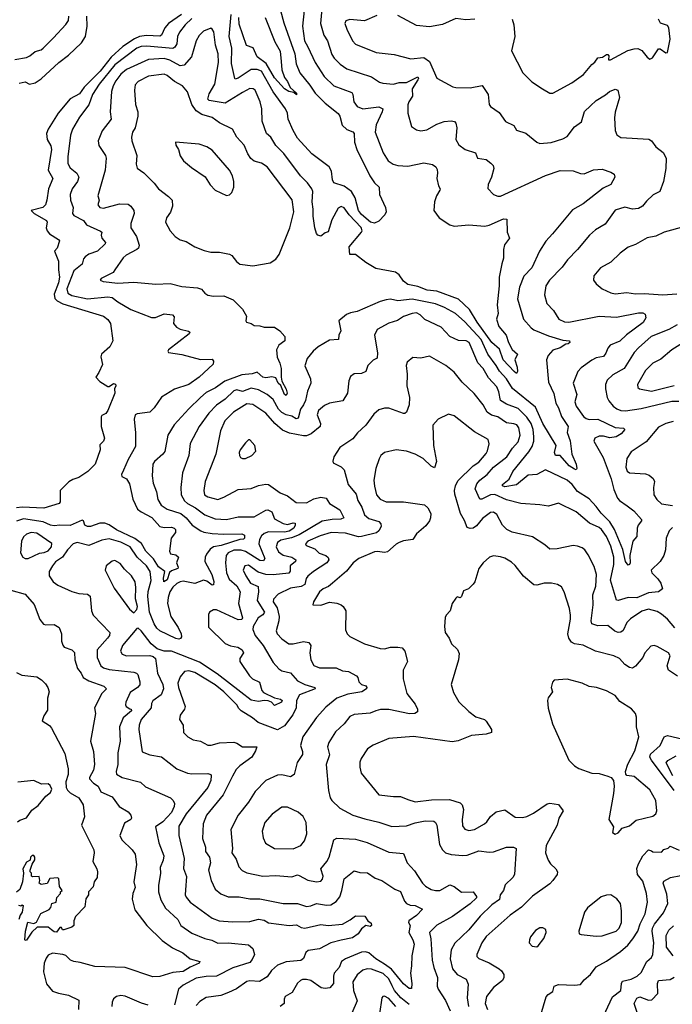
# Model space of a CAD drawing. Extents: x 1552294 to 1694791, y 811929 to 917222.
# Tile 631 of 643: x 1683688 to 1688189, y 893100 to 899891. Entities that reach past the tile are written whole.
import ezdxf

# ---------------------------------------------------------------- set-up
doc = ezdxf.new("R2010")
doc.units = 0

msp = doc.modelspace()

# ---------------------------------------------------------------- linework, layer by layer
at = {"layer": '0CON10XD'}
for points in [[(1685470.9, 900015), (1685509.7, 899869.7), (1685585.3, 899654.7), (1685595.3, 899585.3), (1685619.6, 899525), (1685688.7, 899438.7), (1685725, 899382.9), (1685795, 899313.9), (1685885, 899243.5), (1685896, 899225), (1685912.9, 899162.9), (1685945, 899133.8), (1685986.4, 899116.4), (1685994.2, 899105), (1685997.5, 899045), (1686012.3, 898995), (1686103.4, 898813.4), (1686135, 898766.7), (1686166.5, 898735), (1686170, 898685), (1686211.8, 898595), (1686215.6, 898565), (1686207.1, 898545), (1686165, 898500.2), (1686135, 898487.4), (1686107.7, 898495), (1686045, 898546.9), (1686025.8, 898575), (1686001.2, 898661.2), (1685975.6, 898705), (1685925, 898742.4), (1685855, 898766), (1685845.4, 898785.4), (1685838.2, 898845), (1685822.1, 898875), (1685703.9, 898965), (1685604.8, 899074.8), (1685575, 899125.8), (1685540.4, 899205), (1685534, 899245), (1685521.2, 899275), (1685435, 899393.4), (1685355, 899534.7), (1685325, 899546.1), (1685285, 899547.4), (1685195, 899487.8), (1685175, 899481.2), (1685172, 899485), (1685147.5, 899587.5), (1685150.4, 899695), (1685131.7, 899775), (1685146.8, 899926.8)], [(1683655, 899615.5), (1683735, 899630.9), (1683757.7, 899642.3), (1683795, 899672.1), (1683835, 899683.3), (1683850.6, 899695), (1683921.5, 899765), (1684005, 899856.9), (1684023.6, 899885), (1684027.3, 899915)], [(1684803, 899927), (1684714.7, 899865), (1684689.5, 899835), (1684666.5, 899785), (1684655, 899777.4), (1684562.5, 899782.5), (1684515, 899774.5), (1684480.4, 899759.6), (1684399.3, 899705), (1684318.8, 899631.2), (1684243, 899535), (1684132, 899425), (1684100.5, 899379.5), (1684036.2, 899345), (1683952.2, 899245), (1683883.8, 899135), (1683873.3, 899105), (1683876.2, 899065), (1683901.4, 899021.4), (1683906.4, 898995), (1683884, 898854), (1683916.7, 898795), (1683887.5, 898725), (1683875.4, 898645), (1683865.3, 898614.7), (1683848.1, 898595), (1683766.7, 898575), (1683788.2, 898555), (1683872.5, 898505), (1683876.7, 898495), (1683870, 898455), (1683876.4, 898435), (1683894.4, 898414.4), (1683955, 898375.5), (1683961.9, 898365), (1683947.1, 898315), (1683928.8, 898295), (1683954.7, 898225), (1683954.2, 898165.8), (1683961.9, 898115), (1683956.2, 898075), (1683925, 897998.6), (1683929, 897969), (1683945, 897950.8), (1683985, 897931), (1684265, 897845.5), (1684295, 897823.8), (1684314, 897795), (1684330, 897675), (1684309.2, 897635), (1684252, 897585), (1684246.2, 897565), (1684258.3, 897511.7), (1684232.9, 897457.1), (1684213.3, 897425), (1684240, 897395), (1684295, 897362), (1684305, 897360), (1684335, 897380.9), (1684347.5, 897377.5), (1684351.9, 897365), (1684341.2, 897345), (1684343.8, 897315), (1684295, 897196), (1684282.5, 897175), (1684255, 897162), (1684248.9, 897151.1), (1684250.4, 897085), (1684272.9, 897005), (1684265.6, 896984.4), (1684240.8, 896959.2), (1684242.5, 896925), (1684208.8, 896825), (1684157.5, 896775), (1684095, 896732.5), (1684055, 896720), (1684026.4, 896703.6), (1683967.5, 896645), (1683967.5, 896565), (1683960, 896555), (1683855, 896523.1), (1683705, 896528.2), (1683665, 896523.5)], [(1683685, 899453.8), (1683725, 899461.4), (1683755, 899445.6), (1683795, 899456.2), (1683835, 899481.8), (1683958.5, 899595), (1684025, 899646.9), (1684115, 899731.1), (1684142.5, 899775), (1684153.2, 899846.8), (1684151.1, 899915)], [(1685650.8, 899955), (1685638.6, 899845), (1685652.9, 899745), (1685675, 899702.5), (1685726.8, 899595), (1685788.8, 899498.8), (1685855, 899435.4), (1685978, 899388), (1685985.3, 899375.3), (1685992.5, 899325), (1686015, 899292.7), (1686055, 899277.1), (1686165, 899288.8), (1686191.8, 899275), (1686188.9, 899255), (1686146.2, 899165), (1686139.5, 899115), (1686193.7, 898973.6), (1686228.4, 898918.4), (1686263.6, 898893.6), (1686295, 898886.1), (1686365, 898881.5), (1686475, 898903.5), (1686535, 898892), (1686558, 898875), (1686566.7, 898856.7), (1686570, 898835), (1686564.2, 898795), (1686575.6, 898745.6), (1686587.5, 898725), (1686585.3, 898714.7), (1686562.1, 898675), (1686548.2, 898635), (1686543.3, 898575), (1686580, 898525), (1686655, 898476.5), (1686685, 898467.3), (1686785, 898475.4), (1686895, 898467.7), (1686925, 898474.4), (1687025, 898518), (1687047.5, 898515), (1687050, 898425), (1687066.2, 898385), (1687032.3, 898337.7), (1687024.1, 898305.9), (1687025.8, 898245), (1687012.4, 898207.6), (1686995.5, 898115), (1686995.5, 898055), (1686981.5, 897925), (1686987.8, 897865), (1686976.2, 897825), (1686991.8, 897775), (1687042.8, 897715), (1687058.4, 897665), (1687085.6, 897615.6), (1687121.1, 897585), (1687102.5, 897545), (1687119.3, 897495), (1687121.8, 897465), (1687115, 897451.4), (1687099.1, 897465), (1687021.8, 897545), (1686998, 897618), (1686945, 897665.3), (1686842.8, 897805), (1686791.3, 897891.3), (1686715, 897963.1), (1686565, 898018.4), (1686498.8, 898025), (1686435, 898051.6), (1686364.1, 898064.1), (1686335, 898086.7), (1686305, 898131.4), (1686279.1, 898149.1), (1686145, 898175.8), (1686075, 898216.7), (1686005, 898271.1), (1685965, 898272.5), (1685960.8, 898325), (1686045.6, 898424.4), (1686050, 898435), (1686042.3, 898457.7), (1685960, 898545), (1685925, 898593.5), (1685905, 898602.9), (1685885, 898590), (1685839.6, 898510.4), (1685815, 898427.5), (1685795, 898420), (1685765, 898396.7), (1685745, 898403.8), (1685735, 898416.7), (1685722.7, 898455), (1685711.8, 898535), (1685712.9, 898585), (1685705.9, 898635), (1685710.8, 898705), (1685703.8, 898725), (1685673.9, 898765), (1685624.4, 898815), (1685508.5, 898968.5), (1685453.4, 899023.4), (1685419.7, 899079.7), (1685390, 899105), (1685360.8, 899190.8), (1685357.9, 899275), (1685346.2, 899325), (1685312, 899405), (1685297.5, 899415), (1685275, 899416.7), (1685225, 899388.1)], [(1685771.8, 899965), (1685763.1, 899865), (1685786.2, 899785), (1685811.1, 899745), (1685840.4, 899650.4), (1685856.5, 899625), (1685898.1, 899585), (1685945, 899551.2), (1686115, 899496.5), (1686168.9, 899458.9), (1686192, 899452), (1686265, 899446.7), (1686305, 899456.9), (1686355, 899458.2), (1686435, 899497.5), (1686439.4, 899485), (1686434.7, 899475), (1686395.3, 899415), (1686397, 899363), (1686370.8, 899325), (1686364.6, 899304.6), (1686364.2, 899245), (1686391.2, 899155), (1686425, 899130), (1686455, 899124.3), (1686495, 899132.2), (1686565, 899170), (1686615, 899188.2), (1686663.4, 899193.4), (1686687.5, 899187.5), (1686696.7, 899176.7), (1686701.9, 899145), (1686695.5, 899065), (1686717.2, 899027.2), (1686761.2, 898995), (1686831.7, 898971.7), (1686845.8, 898935.8), (1686905.6, 898925.6), (1686938.3, 898901.7), (1686953.8, 898885), (1686957.1, 898865), (1686942.9, 898805), (1686918, 898755), (1686916.2, 898726.2), (1686956.2, 898685), (1686985, 898673.5), (1687005, 898674.5), (1687315, 898816.1), (1687415, 898851.5), (1687505, 898848.9), (1687555, 898830.9), (1687582.4, 898827.6), (1687645, 898856), (1687705, 898858.8), (1687765, 898840), (1687787.5, 898825), (1687793.8, 898805), (1687765, 898754.2), (1687711.3, 898728.7), (1687575, 898621.5), (1687501.1, 898578.9), (1687363.8, 898415), (1687316.4, 898363.6), (1687273.6, 898295), (1687219.4, 898180.6), (1687165, 898122), (1687134.6, 898045), (1687120.4, 897965), (1687162.9, 897825), (1687215.7, 897765), (1687235, 897751.8), (1687335, 897711.6), (1687435, 897679.5), (1687480, 897675), (1687482, 897665), (1687470, 897655), (1687455, 897652.5), (1687415, 897626.9), (1687365, 897612.2), (1687332.9, 897575), (1687321.4, 897545), (1687335, 897390), (1687372.2, 897312.2), (1687385, 897246), (1687404.7, 897214.7), (1687423.9, 897153.9), (1687452.8, 897112.7), (1687471.9, 897085), (1687464.5, 897045), (1687485.6, 896985.6), (1687495.3, 896895), (1687525, 896826), (1687530.6, 896795), (1687525, 896787.5), (1687515, 896790), (1687477.1, 896815), (1687415, 896884.3), (1687383.1, 896885), (1687376.4, 896905), (1687388.8, 896955), (1687295.8, 897105), (1687245, 897219.3), (1687086.3, 897346.3), (1687045.2, 897415), (1686996.4, 897466.4), (1686975, 897506.6), (1686917.2, 897585), (1686871.5, 897685), (1686757.6, 897807.6)], [(1686150.4, 899919.6), (1686065, 899881.8), (1685965, 899891.1), (1685937.3, 899882.7), (1685930, 899865), (1685943.3, 899825), (1685984.4, 899745), (1686005, 899722.2), (1686145.4, 899665.4), (1686270.3, 899649.7), (1686385, 899621.5), (1686475, 899631.1), (1686515, 899603.1), (1686565, 899487.5), (1686675, 899427.5), (1686695, 899422.5), (1686795, 899421.9), (1686878, 899438), (1686919.2, 899375), (1686925.8, 899305.8), (1686935, 899291.2), (1686995, 899251.2), (1687039.7, 899189.7), (1687095, 899162), (1687115, 899128), (1687177.8, 899107.8), (1687255, 899046), (1687275, 899036.2), (1687354, 899044), (1687435, 899068.6), (1687465, 899085.6), (1687515, 899151.9), (1687563.8, 899186.2), (1687582.6, 899257.4), (1687625, 899297.1), (1687665, 899332.7), (1687728.4, 899371.6), (1687755, 899395.7), (1687795, 899410.8), (1687812.5, 899405), (1687824.1, 899354.1), (1687795, 899252.5), (1687790.5, 899215), (1687795.5, 899125.5), (1687805.6, 899095.6), (1687835, 899079.4), (1688026.7, 899066.7), (1688046, 899055), (1688074.6, 899014.6), (1688125.7, 898975), (1688146.5, 898935), (1688144.5, 898865), (1688129.6, 898775), (1688104.2, 898705), (1688057, 898683), (1688010.2, 898639.8), (1687984.2, 898605.8), (1687955, 898588), (1687915, 898583.5), (1687862.6, 898597.4), (1687795, 898576.7), (1687725, 898481.2), (1687659.1, 898440.9)], [(1686827.5, 899895), (1686765, 899890), (1686695, 899900), (1686605, 899858.6), (1686515, 899840.9), (1686425, 899850), (1686295, 899918.8)], [(1684875, 899899), (1684829.2, 899855), (1684791.1, 899805), (1684776.7, 899775), (1684770.8, 899725), (1684758.3, 899701.7), (1684745, 899692.9), (1684565, 899707.9), (1684526, 899705), (1684495, 899693.2), (1684345, 899579), (1684235.2, 899445), (1684189.7, 899375), (1684165, 899303.1), (1684100.8, 899219.2), (1684052.5, 899135), (1684037.5, 899095), (1684019.3, 898945), (1684019.5, 898899.5), (1684035, 898868.1), (1684081.8, 898831.8), (1684095.5, 898805), (1684087.3, 898775), (1684050.4, 898725), (1684035.6, 898685), (1684037.3, 898645), (1684057.5, 898595), (1684052.9, 898555), (1684061.2, 898541.2), (1684127.5, 898505), (1684148.8, 898475), (1684245, 898432.9), (1684253.6, 898425), (1684250, 898405), (1684254.4, 898385), (1684279.1, 898355), (1684276.4, 898345), (1684225.2, 898294.8), (1684165, 898273.6), (1684139.4, 898255), (1684128.8, 898241.2), (1684118.9, 898205), (1684060.6, 898159.4), (1684013.8, 898035), (1684018.8, 898005), (1684048.2, 897988.2), (1684155, 897965.7), (1684295, 897978.7), (1684325, 897975.8), (1684363.5, 897945), (1684455, 897892.5), (1684597.3, 897837.3), (1684625, 897835.8), (1684685, 897862.5), (1684742.5, 897855), (1684752.3, 897842.3), (1684747.5, 897795), (1684769.8, 897769.8), (1684795, 897756.7), (1684852.9, 897742.9), (1684861.2, 897735), (1684857.1, 897725), (1684714, 897615), (1684708.8, 897605), (1684713.3, 897595), (1684805, 897580.9), (1684935, 897547.1), (1685015, 897550.4), (1685024.7, 897535), (1685021.1, 897515), (1684926.5, 897425), (1684855, 897373.8), (1684755, 897342.5), (1684665, 897286.5), (1684615.5, 897215), (1684585.7, 897185), (1684498, 897172), (1684483.3, 897165), (1684477.5, 897135), (1684487.3, 897042.7), (1684486.5, 896946.5), (1684435, 896856.7), (1684403.2, 896785), (1684390.6, 896755), (1684391.2, 896741.2), (1684425, 896723.8), (1684445, 896688.8), (1684468.8, 896585), (1684501.3, 896515), (1684525, 896496.4), (1684598, 896458), (1684655, 896396.2), (1684685, 896388.7), (1684735, 896391.6), (1684753.1, 896385), (1684761.5, 896375), (1684762.3, 896355), (1684731.8, 896315), (1684720, 896225), (1684727.9, 896207.9), (1684765, 896199.1), (1684783.3, 896185), (1684770, 896145), (1684781.4, 896115), (1684777.5, 896105), (1684735, 896089.6), (1684721.2, 896078.8), (1684705, 896027.1), (1684682.5, 896015), (1684678.8, 896038.8), (1684688.2, 896085), (1684645, 896117.2), (1684611.5, 896171.5), (1684557.1, 896225), (1684527.3, 896277.3), (1684482, 896312), (1684355, 896373.5), (1684305, 896406.7), (1684275, 896418.7), (1684240.5, 896419.5), (1684175, 896396.6), (1684155, 896395.4), (1684136.9, 896405), (1684128.8, 896435), (1684118.3, 896438.3), (1684035, 896401.4), (1683965, 896405.3), (1683925, 896400.7), (1683900.8, 896405), (1683848.6, 896428.6), (1683715, 896449.4), (1683665, 896431.9)], [(1685381.9, 899905), (1685448.6, 899738.6), (1685485, 899674), (1685491.8, 899601.8), (1685495.8, 899545), (1685513.1, 899493.1), (1685534.7, 899465), (1685554.2, 899424.2), (1685596.4, 899383.6), (1685597.5, 899372.5), (1685578.3, 899388.3), (1685545, 899394.6), (1685515, 899414.7), (1685445, 899490), (1685388.2, 899588.2), (1685324.9, 899634.9), (1685297.2, 899697.2), (1685252.1, 899712.1), (1685200.8, 899860.8), (1685198.5, 899905)], [(1687084, 899895), (1687095.8, 899855), (1687102.5, 899775), (1687080, 899675), (1687159.2, 899525), (1687221.2, 899461.2), (1687294.3, 899414.3), (1687343.3, 899385), (1687365, 899383.5)], [(1687365, 899383.5), (1687495.4, 899454.6), (1687576.6, 899513.4), (1687635, 899582.5), (1687655, 899597.5), (1687675, 899627.5), (1687708.8, 899631.2), (1687735, 899650), (1687745, 899650), (1687751.7, 899641.7), (1687750, 899615), (1687763.3, 899613.3), (1687882.1, 899677.9), (1687925, 899690.8), (1687951.7, 899691.7), (1687978.3, 899678.3), (1688015, 899632.5), (1688035, 899617.5), (1688053, 899627), (1688095, 899690), (1688105, 899690), (1688145, 899662.5), (1688156.4, 899663.6), (1688173.9, 899756.1), (1688165.7, 899835.7), (1688155, 899850), (1688107, 899867), (1688094, 899895)], [(1685225, 899388.1), (1685104.4, 899315.6), (1684994.3, 899334.3), (1684985, 899342), (1684995, 899379.4), (1685033.5, 899445), (1685059.7, 899595), (1685057.2, 899655), (1685038.9, 899715), (1685026.7, 899806.7), (1685016.4, 899826.4), (1685005, 899831.4), (1684955, 899812.7), (1684925, 899781.9), (1684904.8, 899745.2), (1684873.1, 899635), (1684821.8, 899578.2), (1684795, 899573.6), (1684722.5, 899612.5), (1684685, 899623.2), (1684575, 899616.9), (1684425, 899546.7), (1684385.9, 899515), (1684351.4, 899468.6), (1684331.8, 899435), (1684321.6, 899395), (1684311.1, 899255), (1684317.9, 899205), (1684256.5, 899125), (1684230, 899055), (1684232.4, 899022.4), (1684280.6, 898955), (1684283.3, 898935), (1684276.7, 898853.3), (1684226.7, 898675), (1684235.5, 898645), (1684225.6, 898615), (1684240, 898595), (1684265, 898590), (1684375, 898620.8), (1684435, 898618.9), (1684455, 898605.8), (1684474.4, 898575), (1684477.5, 898555), (1684454.5, 898485), (1684453.3, 898455), (1684492.9, 898395), (1684511.2, 898335), (1684506.7, 898315), (1684495.6, 898305), (1684423, 898267), (1684401.5, 898248.5), (1684344.1, 898165.9), (1684332.8, 898147.2), (1684250, 898105), (1684242.5, 898095), (1684262.5, 898085), (1684365, 898073.2), (1684475, 898081.2), (1684627.2, 898067.2), (1684725, 898070.4), (1684805, 898050.9), (1684915, 898041.5), (1684941.7, 898031.7), (1684964.5, 898004.5), (1684985, 897990.8), (1685025, 897984.3), (1685095, 897985.7), (1685159.7, 897959.7), (1685223.8, 897895), (1685252.5, 897845), (1685247.5, 897815), (1685252.5, 897805), (1685285, 897796.7), (1685305, 897781.2), (1685345, 897780), (1685375, 897769.2), (1685445, 897769.3), (1685482.2, 897745), (1685516, 897705), (1685517.1, 897675), (1685475, 897646.9), (1685458.2, 897615), (1685464.5, 897564.5), (1685481.2, 897521.2), (1685492.2, 897485), (1685491.1, 897425), (1685496.9, 897396.9), (1685525, 897343.8), (1685532.5, 897315), (1685525, 897299.4), (1685514.1, 897305), (1685488.6, 897368.6), (1685471.2, 897385), (1685455, 897420), (1685427.5, 897427.5), (1685385, 897421.1), (1685365, 897424.5), (1685325, 897460), (1685291.9, 897448.1), (1685218.9, 897441.1), (1685101.9, 897398.1), (1685038.4, 897351.6), (1684975, 897318.6), (1684935, 897284.8), (1684853.5, 897206.5), (1684754.2, 897095.8), (1684708.8, 897025), (1684687.7, 896912.3), (1684675, 896893.3), (1684616.9, 896845), (1684605.5, 896825), (1684602.1, 896745), (1684609.1, 896695), (1684630.4, 896635), (1684640.7, 896580.7), (1684663, 896543), (1684704.4, 896514.4), (1684799.1, 896485), (1684835, 896455.4), (1684877.3, 896405), (1684936.2, 896366.2), (1684956.9, 896356.9), (1685015, 896347.6), (1685095, 896342), (1685220, 896345), (1685237.9, 896335), (1685237.9, 896315), (1685232, 896308), (1685205, 896305.8), (1685076.4, 896265), (1685025, 896254.8), (1685001.7, 896238.3), (1684976.1, 896205), (1684966.2, 896185), (1684964.5, 896155), (1685013.6, 896065), (1685026, 896016), (1685025, 895993.8), (1685015, 895990.4), (1684978.3, 896018.3), (1684955, 896026.5), (1684895, 896002.5), (1684815, 896017.8), (1684795, 896014.7), (1684771.7, 896001.7), (1684745, 895978.2), (1684724, 895946), (1684710.7, 895905), (1684706.9, 895865), (1684730.7, 895775), (1684780.1, 895700.1), (1684802.1, 895655), (1684803.5, 895635), (1684797.6, 895622.4), (1684785, 895618.5), (1684765, 895623.1), (1684654.6, 895675), (1684633.1, 895695), (1684615, 895723.6), (1684582.3, 895805), (1684571.9, 895911.9), (1684572.8, 895947.2), (1684594, 896024), (1684588, 896085), (1684563.4, 896125), (1684497.1, 896185), (1684448.9, 896255), (1684385, 896287.8), (1684305, 896309.5), (1684255, 896302), (1684165, 896265.3), (1684085, 896286.1), (1684057.2, 896277.2), (1684016.4, 896235), (1683983.9, 896185), (1683935, 896151), (1683912.8, 896125), (1683891.2, 896085), (1683891.9, 896055), (1683919.4, 896015), (1683950.5, 895990.5), (1684046.2, 895946.2), (1684095, 895933.5), (1684155, 895930), (1684174.2, 895915), (1684182.2, 895815), (1684194.4, 895785), (1684308.9, 895665), (1684306.7, 895645), (1684294.1, 895625), (1684222.3, 895545), (1684221.7, 895491.7), (1684247.9, 895435), (1684265, 895422), (1684305, 895408.6), (1684475, 895391.5), (1684494.2, 895385), (1684502.7, 895375), (1684517.1, 895325), (1684515.3, 895304.7), (1684499.4, 895285), (1684450.3, 895249.7), (1684418.8, 895185), (1684416.4, 895165), (1684421.2, 895155), (1684448.3, 895138.3), (1684456.7, 895135), (1684459.2, 895125), (1684402.5, 895075), (1684375.5, 895015), (1684380, 894915), (1684363.8, 894835), (1684364.6, 894755), (1684353.8, 894705), (1684356.5, 894686.5), (1684393.8, 894665), (1684521.4, 894631.4), (1684555, 894600.6), (1684728, 894525), (1684747.1, 894507.1), (1684754.5, 894484.5), (1684754.3, 894464.3), (1684735, 894423.9), (1684675, 894360), (1684625.5, 894324.5), (1684647.2, 894215), (1684681.2, 894125), (1684677.3, 894095), (1684657.6, 894045), (1684657.9, 894005), (1684645, 893920), (1684644.7, 893875), (1684660.3, 893820.3), (1684693, 893763), (1684778, 893685), (1684798.8, 893645), (1684875, 893591.8), (1684965, 893553.8), (1685012.7, 893542.7), (1685055, 893521.2), (1685125, 893524.6), (1685265, 893510.6), (1685295.5, 893485), (1685307.1, 893445), (1685291.3, 893408.7), (1685275, 893389.5), (1685158.9, 893351.1), (1685045, 893294.7), (1684975, 893293.1), (1684905, 893280.6), (1684815, 893233.2), (1684783.9, 893205), (1684755, 893098)], [(1685295, 898194.3), (1685415.5, 898214.5), (1685455, 898240), (1685477.8, 898272.2), (1685550.6, 898455), (1685578.2, 898565), (1685567.4, 898647.4), (1685394.3, 898875), (1685355, 898900.6), (1685305, 898914.4), (1685282.6, 898932.6), (1685260.5, 898965), (1685235.5, 899025), (1685185, 899081.4), (1685155.5, 899135.5), (1685065, 899180), (1685015, 899215.6), (1684945, 899236.8), (1684905, 899262.9), (1684875.5, 899305), (1684845, 899394), (1684810, 899435), (1684755, 899464.7), (1684705, 899506.2), (1684685, 899514), (1684575, 899502.1), (1684505.3, 899464.7), (1684485, 899441.2), (1684480.4, 899405), (1684487, 899307), (1684502.2, 899255), (1684501.5, 899225), (1684484.6, 899145.4), (1684465.6, 899115), (1684458.7, 899081.3), (1684460.5, 899055), (1684495.5, 898955), (1684490.8, 898895), (1684497.7, 898867.7), (1684545, 898834.3), (1684615, 898764.2), (1684644.5, 898724.5), (1684715, 898670.8), (1684738.6, 898645), (1684742.5, 898605), (1684727.5, 898562.5), (1684700, 898525), (1684694.3, 898495), (1684725.8, 898435), (1684761.1, 898395), (1684795, 898372.1), (1684835, 898361.9), (1684895, 898323.6), (1684959.3, 898299.3), (1685005, 898287.5), (1685065, 898288.6), (1685135, 898274), (1685151.2, 898265), (1685182.4, 898222.4), (1685205, 898205.7), (1685295, 898194.3)], [(1685115, 898677.5), (1685135, 898682.5), (1685151.2, 898698.8), (1685165.6, 898735), (1685165.5, 898775), (1685155.5, 898815), (1685135, 898851.9), (1685015, 898991.4), (1684978.8, 899015), (1684925, 899033.1), (1684762.5, 899045), (1684764, 899025), (1684782, 898995), (1684795, 898952.5), (1684817.9, 898917.9), (1684872, 898872), (1684967.2, 898807.2), (1685001.5, 898751.5), (1685035, 898716.2), (1685115, 898677.5)], [(1687659.1, 898440.9), (1687616.9, 898405), (1687534.4, 898305), (1687465.6, 898235), (1687429.5, 898185), (1687342.2, 898095), (1687317.8, 898055), (1687307.3, 897992.7), (1687323.5, 897933.5), (1687368.6, 897885), (1687405.8, 897825), (1687446, 897806), (1687475, 897804.7), (1687685, 897847.2), (1687805, 897839.4), (1687955, 897868.7), (1687985, 897868.8), (1688000.9, 897860.9), (1688005.7, 897835), (1687988.3, 897801.7), (1687872.9, 897717.1), (1687827.1, 897672.9), (1687760, 897645), (1687743.8, 897625), (1687730.3, 897590.3), (1687715, 897567.5), (1687665, 897558.9), (1687635, 897543.8), (1687560.6, 897489.4), (1687537.8, 897465), (1687505.7, 897385), (1687530.8, 897305), (1687516.9, 897255), (1687526.2, 897225), (1687576.9, 897155), (1687595, 897141.4), (1687615.8, 897134.2), (1687675, 897136.8), (1687795, 897078.2), (1687853, 897073), (1687862.5, 897065), (1687835.7, 897035), (1687802.5, 897015), (1687757.5, 897007.5), (1687715, 897018.9), (1687685, 897019.1), (1687655.7, 897005), (1687647.1, 896985), (1687712.4, 896872.4), (1687766.7, 896725), (1687785, 896651.2), (1687811.1, 896591.1), (1687824, 896575), (1687878.3, 896538.3), (1687922.9, 896502.9), (1687977.5, 896445), (1687977.5, 896435), (1687954.5, 896405.5), (1687947.1, 896385), (1687944, 896326), (1687916.5, 896293.5), (1687896.7, 896195), (1687899.1, 896145), (1687895, 896134), (1687885, 896130), (1687866.4, 896155), (1687847.8, 896237.8), (1687790.1, 896375), (1687758, 896428), (1687697.6, 896487.6), (1687665, 896532.9), (1687615, 896585.4), (1687535, 896636.1), (1687498.7, 896685), (1687463.3, 896715), (1687314.7, 896785.3), (1687255, 896754.4), (1687195, 896750), (1687115, 896682.1), (1687035, 896668.4), (1687017.5, 896675), (1687018.5, 896685), (1687065, 896722.5), (1687089.5, 896775), (1687199.7, 896910.3), (1687222.9, 896947.1), (1687233.6, 896985), (1687234.8, 897015), (1687230.6, 897065), (1687216.5, 897106.5), (1687185, 897150.5), (1687125, 897209), (1687045, 897238.6), (1687005, 897264.5), (1686993.6, 897325), (1686979.7, 897359.7), (1686921.7, 897421.7), (1686885.4, 897485), (1686847.3, 897525), (1686788.9, 897665), (1686767.5, 897675), (1686715, 897678.5), (1686655, 897705.4), (1686595, 897769.6), (1686483.3, 897823.2), (1686449.5, 897855), (1686425, 897869.6), (1686395, 897865.4), (1686335, 897842.9), (1686294.7, 897815.3), (1686233.1, 897796.9), (1686154.4, 897755), (1686135.5, 897715), (1686156.2, 897593.8), (1686153.5, 897556.5), (1686125, 897542), (1686090, 897505), (1686075, 897463.8), (1686045, 897451.4), (1685995, 897448.6), (1685969.7, 897430.3), (1685959.1, 897400.9), (1685949.6, 897315), (1685917.7, 897262.3), (1685825, 897245.5), (1685790.5, 897229.5), (1685748.1, 897195), (1685740.6, 897165), (1685761.5, 897105), (1685759.5, 897085), (1685697.5, 897035), (1685665, 897021.8), (1685645, 897021.2), (1685549.2, 897039.2), (1685499.6, 897059.6), (1685447, 897107), (1685385, 897176.2), (1685358.1, 897195), (1685295, 897236.6), (1685255, 897240.6), (1685162.7, 897185), (1685103.8, 897125), (1685073.8, 897055), (1685041.3, 896895), (1684966.2, 896705), (1684957.3, 896645), (1684962.1, 896615), (1684985, 896599.6), (1685055, 896582.5), (1685095, 896597.3), (1685195, 896651.3), (1685285, 896657.5), (1685335, 896677.5), (1685385, 896687.9), (1685405, 896684.4), (1685485, 896628.5), (1685535, 896608.1), (1685595, 896562.2), (1685665, 896559.4), (1685716.9, 896586.9), (1685765, 896598.4), (1685802.1, 896592.1), (1685825, 896554.5), (1685895, 896510.6), (1685924, 896455), (1685903.8, 896446.2), (1685843.8, 896443.8), (1685775, 896432.2), (1685615, 896339.2), (1685563.1, 896316.9), (1685488.7, 896301.3), (1685465, 896286.2), (1685457.2, 896255), (1685471.7, 896221.7), (1685505, 896198.3), (1685565, 896183.4), (1685592.2, 896165), (1685590.6, 896155), (1685553.3, 896125), (1685553.5, 896086.5), (1685545.2, 896074.8), (1685435, 896062.4), (1685385, 896065.3), (1685331.5, 896081.5), (1685265, 896129.7), (1685241.1, 896125), (1685228.9, 896095), (1685246.7, 896055), (1685279.6, 896005), (1685331.9, 895981.9), (1685335, 895944), (1685326, 895885), (1685375.4, 895804.6), (1685364.7, 895785.3), (1685333.6, 895765), (1685297.1, 895705), (1685295.3, 895685), (1685311.3, 895645), (1685368.2, 895575), (1685435, 895458.6), (1685475, 895412.9), (1685495, 895399.4), (1685555, 895385.8), (1685605, 895332.3), (1685655, 895305.8), (1685723.8, 895285), (1685725.7, 895275), (1685618.7, 895235), (1685596.6, 895195), (1685595.8, 895145), (1685572.7, 895097.3), (1685515, 895021.9), (1685465, 894992.5), (1685333.5, 895043.5), (1685294.4, 895075), (1685215, 895123.9), (1685200.1, 895140.1), (1685184.7, 895165), (1685095, 895255.8), (1685035, 895302.7), (1684895, 895389.6), (1684855, 895400.8), (1684824.2, 895395.8), (1684795, 895359.2), (1684777.5, 895315), (1684782.5, 895285), (1684830, 895155), (1684824.6, 895135.4), (1684795.4, 895094.6), (1684789.5, 895065), (1684815.4, 895025), (1684817.5, 894975), (1684848, 894945), (1684885, 894924.4), (1684935, 894914.3), (1684985, 894888.1), (1685007.3, 894887.3), (1685065, 894903.5), (1685165, 894907.3), (1685185, 894902.2), (1685225.4, 894875.4), (1685322.5, 894875), (1685315, 894848.8), (1685290, 894805), (1685205, 894744.5), (1685180.9, 894719.1), (1685155.9, 894674.1), (1685091.8, 894545), (1684975.5, 894405), (1684952.5, 894345), (1684949.6, 894245), (1684968.9, 894185), (1684969.2, 894155), (1684996.5, 894115), (1685004.5, 894075), (1684989.1, 894025), (1685009.4, 893955), (1685037.1, 893895), (1685075, 893861.5), (1685125, 893842.7), (1685202.4, 893842.4), (1685275, 893827.1), (1685345, 893828.5), (1685505, 893796.2), (1685605, 893795.5), (1685665, 893774.4), (1685695, 893778.5), (1685735, 893795.3), (1685805, 893783.6), (1685833.5, 893786.5), (1685870.7, 893809.3), (1685895, 893840.8), (1685910.8, 893885), (1685926.7, 893965), (1685995, 894020), (1686035, 894009.2), (1686087.3, 894007.3), (1686140, 893970), (1686185, 893954.3), (1686275, 893895.6), (1686315, 893877.5), (1686342, 893812), (1686354.7, 893794.7), (1686380, 893785), (1686415, 893782.5), (1686465, 893757.5), (1686425, 893713.6), (1686372, 893675), (1686370, 893665), (1686380.8, 893645), (1686371.1, 893595), (1686399.1, 893545), (1686408.2, 893515), (1686391.9, 893435), (1686391.1, 893365), (1686382.2, 893315), (1686391.9, 893245), (1686390, 893210), (1686375, 893208.6), (1686335, 893242.2), (1686252.6, 893342.6), (1686205, 893376.7), (1686145, 893414.8), (1686096.5, 893456.5), (1686072.1, 893462.1), (1686045, 893459.3), (1685935.7, 893415), (1685906.4, 893395), (1685890.6, 893355), (1685857.7, 893315), (1685851.8, 893295), (1685853.1, 893245), (1685826.3, 893213.7), (1685795, 893208.8), (1685766.2, 893215), (1685695, 893264.6), (1685665, 893272.5), (1685638.9, 893271.1), (1685624.2, 893265), (1685604.7, 893245.3), (1685567.2, 893182.8), (1685519.2, 893155), (1685511.1, 893135), (1685511.1, 893105), (1685485, 893084.5)], [(1688275, 898465.6), (1688133.5, 898426.5), (1688075, 898396.9), (1688015, 898386.9), (1687935, 898339.4), (1687885, 898322.7), (1687829.3, 898280.7), (1687765, 898219.5), (1687695, 898180.6), (1687647.1, 898125), (1687645.7, 898095), (1687665, 898068), (1687706.2, 898035), (1687765, 898006.9), (1687795, 898000), (1687875, 898008.9), (1687935, 897999.1), (1687995, 898001.8), (1688125, 897994.1), (1688220.8, 898000.8)], [(1686757.6, 897807.6), (1686692.9, 897865), (1686616.9, 897906.9), (1686555, 897930.9), (1686395, 897962.7), (1686295, 897952.7), (1686245, 897963.3), (1686215, 897959.6), (1686175, 897948.2), (1686015, 897878.5), (1685970.2, 897869.8), (1685942.6, 897857.4), (1685890, 897815), (1685902.9, 897745), (1685888.6, 897715), (1685885.9, 897684.1), (1685825, 897679.6), (1685745.7, 897635), (1685711.1, 897605), (1685671.1, 897555), (1685653.9, 897503.9), (1685694.3, 897415), (1685696.7, 897385), (1685672.1, 897327.9), (1685660, 897265), (1685644.4, 897235.6), (1685625.2, 897204.8), (1685607.4, 897142.6), (1685595, 897137.3), (1685565, 897155.9), (1685525, 897165.3), (1685495, 897182), (1685472.2, 897205), (1685435, 897270.8), (1685395, 897305.9), (1685335, 897338.8), (1685285, 897349.8), (1685225, 897326.8), (1685185, 897337.5), (1685165, 897331.3), (1685106, 897274), (1685045, 897232.7), (1684992.8, 897177.3), (1684925.4, 897084.6), (1684862.4, 896967.6), (1684853.3, 896885), (1684811.5, 896765), (1684798.5, 896665), (1684801.5, 896615), (1684825, 896572.2), (1684844.4, 896555), (1684901.2, 896525), (1684965, 896476.4), (1685035, 896447.4), (1685115, 896443.8), (1685195, 896462.2), (1685305, 896462.5), (1685385, 896507.1), (1685400, 896510), (1685426.6, 896496.6), (1685445, 896448.2), (1685505, 896416.9), (1685535, 896409.7), (1685575, 896420.4), (1685588, 896418), (1685588.5, 896405), (1685577.6, 896385), (1685547.1, 896362.9), (1685513.2, 896356.8), (1685405, 896357.8), (1685375, 896347), (1685355, 896330.7), (1685341.1, 896305), (1685338.3, 896275), (1685378.7, 896175), (1685370.1, 896159.9), (1685345, 896160.4), (1685245, 896222.8), (1685215, 896232.9), (1685165, 896231.3), (1685125, 896214.5), (1685112.3, 896195), (1685106.2, 896145), (1685114.3, 896075), (1685133.2, 896033.2), (1685185, 895986.4), (1685208.5, 895945), (1685197.5, 895865), (1685223.5, 895765), (1685219.1, 895755), (1685195, 895753), (1685045, 895820.5), (1685025, 895821.4), (1684997.5, 895805), (1684990.7, 895789.3), (1684990.5, 895700.5), (1685105, 895589.1), (1685142.2, 895572.2), (1685193.4, 895563.4), (1685222.9, 895545), (1685230.4, 895525), (1685206.5, 895485), (1685206.7, 895465), (1685271.9, 895365), (1685294.3, 895345), (1685341.2, 895321.2), (1685357.5, 895265), (1685370.3, 895250.3), (1685444.5, 895214.5), (1685487.5, 895205), (1685497.1, 895195), (1685493.8, 895185), (1685445, 895162.2), (1685423.6, 895183.6), (1685402.2, 895192.2), (1685375, 895195.5), (1685335, 895188.7), (1685285, 895198.5), (1685213, 895253), (1685048.9, 895378.9), (1684929, 895459), (1684735, 895535.3), (1684685, 895536.2), (1684635, 895551.9), (1684595.3, 895585.3), (1684525, 895675.6), (1684505, 895693.8), (1684495, 895693.3), (1684396.5, 895575), (1684382.9, 895535), (1684394.7, 895514.7), (1684423.5, 895503.5), (1684586.2, 895506.2), (1684609.2, 895499.2), (1684624.6, 895484.6), (1684638.5, 895385), (1684675.4, 895305), (1684678.5, 895275), (1684664.6, 895235.4), (1684605, 895192.5), (1684596.7, 895175), (1684595.6, 895145), (1684525, 895064.6), (1684511.9, 895025), (1684510.4, 894995), (1684532.1, 894842.1), (1684585, 894821.5), (1684665, 894807.3), (1684772, 894725), (1684845, 894695.6), (1684875, 894690), (1684985, 894691.4), (1685005, 894686), (1685008.1, 894678.1), (1685005.4, 894645), (1684984.6, 894595), (1684835.9, 894415), (1684785, 894330), (1684784.6, 894265), (1684822.9, 894105), (1684817.9, 894037.9), (1684837.8, 893982.2), (1684831.2, 893888.8), (1684829.4, 893855), (1684835, 893840), (1684864.1, 893804.1), (1685015.6, 893695), (1685063.3, 893676.7), (1685155, 893669.3), (1685275, 893671.2), (1685335, 893686.7), (1685375, 893679.6), (1685405, 893661.6), (1685547.1, 893642.9), (1685597.6, 893647.6), (1685630, 893630), (1685655, 893624.7), (1685765, 893650), (1685815, 893643.2), (1685915, 893653.5), (1685968.1, 893681.9), (1686005, 893710.9), (1686067.5, 893707.5), (1686088.8, 893675), (1686111.2, 893661.2), (1686115, 893644), (1686105, 893637.5), (1686075, 893644.4), (1686045, 893621.2), (1686023.1, 893586.9), (1685982.2, 893557.8), (1685905, 893541.7), (1685834.2, 893525), (1685756.5, 893483.5), (1685678.5, 893471.5), (1685662.4, 893457.6), (1685644.5, 893415.5), (1685627.6, 893402.4), (1685525, 893392.3), (1685465, 893371.5), (1685425, 893334.4), (1685395, 893289.4), (1685341.1, 893258.9), (1685275, 893263.1), (1685255, 893257.5), (1685182.3, 893207.7), (1685128.3, 893181.7), (1685075, 893161.8), (1684975, 893148.5), (1684929.5, 893120.5), (1684905, 893092)], [(1688223.4, 897786.6), (1688165.9, 897754.1), (1688043.5, 897705), (1687955, 897628.2), (1687925.5, 897595), (1687856.5, 897485), (1687778.5, 897441.5), (1687739.4, 897405), (1687728.9, 897375), (1687727.8, 897345), (1687738.9, 897285), (1687751.1, 897261.1), (1687781.4, 897225), (1687806.5, 897206.5), (1687835, 897194.6), (1687865.7, 897194.3), (1687975, 897208.4), (1688185, 897260.9), (1688235, 897260)], [(1688296.6, 897683.4), (1688186.7, 897615), (1688110.7, 897549.3), (1688055, 897521.8), (1688005, 897471.5), (1687949.2, 897375), (1687951.2, 897355), (1687963.3, 897345), (1688045, 897329.2), (1688201.5, 897368.5)], [(1686913.1, 897183.1), (1686883.5, 897235), (1686822, 897312), (1686740.5, 897390.5), (1686685, 897460), (1686626.1, 897506.1), (1686515, 897571.4), (1686455, 897555.7), (1686399.2, 897560.8), (1686360.9, 897529.1), (1686353.2, 897506.8), (1686360, 897445), (1686358.5, 897365), (1686375.6, 897285), (1686373.3, 897235), (1686355, 897183.3), (1686345, 897174), (1686335, 897174), (1686235, 897210.8), (1686205, 897210.8), (1686165, 897201.2), (1686130.7, 897169.3), (1686076, 897094), (1686018.6, 897041.4), (1685985, 897000), (1685895, 896940), (1685854.2, 896875), (1685846.7, 896846.7), (1685850, 896835), (1685905, 896808), (1685925, 896786.7), (1685954.4, 896685), (1686008.3, 896618.3), (1686019.1, 896575), (1686048.8, 896528.8), (1686065.4, 896475), (1686095, 896451.8), (1686165, 896430), (1686177.8, 896415), (1686180.9, 896395), (1686164.5, 896365), (1686148.2, 896351.8), (1686045, 896325.7), (1686025, 896325.2), (1685935, 896349), (1685836.9, 896353.1), (1685759.5, 896330.5), (1685675, 896293.6), (1685660, 896275), (1685664.3, 896265), (1685722.4, 896242.4), (1685752.8, 896212.8), (1685800, 896195), (1685815, 896180.8), (1685819.2, 896165), (1685806.5, 896145), (1685715, 896086), (1685676.3, 896053.7), (1685664.1, 896035.9), (1685654.2, 895995), (1685628.9, 895981.1), (1685555, 895970.6), (1685470.1, 895929.9), (1685437.3, 895895), (1685435.8, 895875), (1685463.5, 895835), (1685477.5, 895775), (1685476, 895744), (1685456.4, 895675), (1685462.5, 895655), (1685495, 895620.5), (1685545, 895586.5), (1685575, 895586.9), (1685645, 895601.5), (1685682, 895595), (1685695.4, 895575), (1685690, 895525), (1685695, 895476.7), (1685717.7, 895437.7), (1685755, 895420.9), (1685871.5, 895421.5), (1685915, 895399.6), (1685955, 895394.5), (1686012, 895365), (1686020.8, 895355), (1686027.5, 895325), (1686046.4, 895306.4), (1686075, 895297.5), (1686082.5, 895285), (1686080, 895275), (1686047.5, 895255), (1685950.9, 895239.1), (1685875, 895212.5), (1685800.3, 895149.7), (1685735, 895078.2), (1685640.6, 894945), (1685625.4, 894884.6), (1685638.2, 894845), (1685637.8, 894822.2), (1685602.7, 894767.3), (1685580, 894685), (1685555, 894670), (1685495, 894681.9), (1685465, 894680.5), (1685385, 894643.1), (1685312.7, 894567.3), (1685265.5, 894495), (1685194.2, 894405.8), (1685144.4, 894305), (1685155.4, 894175), (1685152, 894145), (1685180.9, 894100.9), (1685198.9, 894048.9), (1685222.8, 894022.8), (1685255, 894008.1), (1685364.6, 893984.6), (1685455, 893988.5), (1685565, 893980), (1685605, 893992.3), (1685615, 893989.6), (1685675, 893957.7), (1685735, 893944.6), (1685765, 893950.6), (1685776, 893964), (1685780, 893985), (1685765.7, 894035), (1685805.2, 894084.8), (1685821.2, 894115), (1685855, 894235.6), (1685875, 894247.2), (1686005, 894238.8), (1686085, 894216.2), (1686235, 894149.6), (1686335, 894140), (1686360, 894075), (1686411.8, 894021.8), (1686465, 893935.6), (1686486.9, 893915), (1686525, 893893.1), (1686555, 893884.6), (1686585, 893885.5), (1686655, 893924.5), (1686685, 893912.8), (1686735, 893873.4), (1686815, 893876.9), (1686838.8, 893845), (1686839.2, 893835), (1686795, 893793.4), (1686674, 893706), (1686564.4, 893645.6), (1686513.6, 893595), (1686522.9, 893552.9), (1686532.8, 893405), (1686543.8, 893353.8), (1686570.4, 893285), (1686567.5, 893225), (1686573.3, 893205), (1686625.8, 893125.8), (1686656.1, 893055)], [(1688207, 895697), (1688155, 895757.2), (1688115, 895791.6), (1688085, 895808.5), (1688025, 895824.5), (1687978.7, 895811.3), (1687901.2, 895758.8), (1687876.3, 895733.6), (1687850.8, 895679.2), (1687835, 895666.5), (1687815, 895664.6), (1687792.9, 895672.9), (1687745, 895712.3), (1687675, 895710.3), (1687634.4, 895725), (1687629.6, 895745), (1687642.5, 895855), (1687641.8, 895925), (1687661.3, 895985), (1687665.4, 896065), (1687649.8, 896119.8), (1687609.8, 896199.8), (1687585, 896234.2), (1687567.4, 896247.4), (1687535, 896261.1), (1687505, 896265.6), (1687395, 896241.9), (1687345, 896240), (1687309.7, 896269.7), (1687225, 896324.4), (1687085.5, 896355.5), (1687048.8, 896375), (1687017.5, 896405), (1686978.3, 896478.3), (1686955, 896494.2), (1686935, 896492.5), (1686879.5, 896450.5), (1686839.3, 896400.7), (1686815, 896383.8), (1686795, 896381.2), (1686775, 896388.6), (1686756.6, 896436.6), (1686727.5, 896485), (1686688.8, 896618.8), (1686685.8, 896645), (1686693, 896677), (1686709.6, 896710.4), (1686815, 896813.2), (1686855, 896840.4), (1686905, 896898.6), (1686915, 896916.7), (1686925.7, 896965), (1686918, 896995), (1686825, 897049.6), (1686685, 897159.2), (1686645, 897169.2), (1686573.9, 897136.1), (1686536.3, 897093.7), (1686542.9, 896955), (1686562.2, 896845), (1686549.5, 896800.5), (1686525, 896812.2), (1686471.4, 896865), (1686415, 896893.9), (1686355, 896915.9), (1686285.4, 896924.6), (1686204.3, 896905.7), (1686178.8, 896885), (1686167.5, 896862.5), (1686143.3, 896795), (1686130.8, 896715), (1686134.1, 896674.1), (1686149.4, 896615), (1686175, 896584.2), (1686214.6, 896564.6), (1686335, 896565.4), (1686480, 896545), (1686503.1, 896525), (1686523.1, 896485), (1686522.2, 896455), (1686514.5, 896435), (1686489.3, 896400.7), (1686424.4, 896345), (1686400, 896305), (1686335, 896297.3), (1686306.2, 896285), (1686285, 896274.2), (1686225, 896220.6), (1686204.5, 896215.5), (1686155, 896223.1), (1686135, 896220), (1686027.5, 896175), (1685986.9, 896145), (1685941.8, 896088.2), (1685845.6, 896004.4), (1685818.8, 895981.2), (1685781.2, 895965), (1685754.6, 895945.4), (1685713.3, 895875), (1685710, 895855), (1685765, 895854), (1685825, 895874.2), (1685875, 895868), (1685905, 895856.2), (1685920, 895845), (1685936.2, 895815), (1685933.9, 895683.9), (1685946, 895656), (1685965.9, 895635.9), (1686067, 895587), (1686174.4, 895554.4), (1686205, 895552.9), (1686245, 895564.3), (1686295, 895564.2), (1686325, 895558), (1686344.2, 895535), (1686363.3, 895465), (1686332, 895405), (1686333.8, 895345), (1686358.1, 895245), (1686415, 895171.2), (1686432.5, 895135), (1686432, 895118), (1686414.3, 895105.7), (1686376.9, 895103.1), (1686235, 895133.4), (1686176.3, 895133.7), (1686145, 895124.4)], [(1688191.4, 896388.6), (1688167.5, 896365), (1688147.3, 896315), (1688142.8, 896235), (1688131.6, 896195), (1688105, 896154.7), (1688044.4, 896095), (1688047.1, 896075), (1688090.4, 896035), (1688111.2, 896005), (1688122, 895965), (1688095, 895945.6), (1688025, 895938.7), (1687945, 895903.6), (1687884.1, 895905.9), (1687815, 895884.4), (1687805, 895886.7), (1687763.9, 896025), (1687785.9, 896134.1), (1687784.8, 896185), (1687765, 896259.4), (1687736.3, 896326.3), (1687701.8, 896375), (1687685, 896388.2), (1687617.8, 896417.8), (1687525, 896496.4), (1687405, 896555.6), (1687335, 896535.6), (1687275, 896545.5), (1687145, 896553.6), (1687045, 896580.2), (1686965, 896616.2), (1686935, 896614.1), (1686875, 896583.2), (1686862.5, 896585), (1686829.6, 896655), (1686840.5, 896689.5), (1686862.3, 896715), (1686911.8, 896755), (1686955, 896805.4), (1687048, 896875), (1687085.9, 896935), (1687125, 896980), (1687140.7, 897025), (1687131.6, 897075), (1687115.7, 897095.7), (1687095, 897104), (1687045, 897110), (1686985, 897152.2), (1686942.8, 897162.8), (1686913.1, 897183.1)], [(1688195, 897118.9), (1688145, 897106.2), (1688095, 897080.9), (1688009.6, 896980.4), (1687905, 896910.6), (1687876.7, 896865), (1687868.9, 896805), (1687877.4, 896777.4), (1687895, 896765.6), (1688005, 896759.4), (1688028.9, 896748.9), (1688056.1, 896726.1), (1688066.7, 896705), (1688058.5, 896665), (1688061.2, 896615), (1688081.4, 896581.4), (1688115, 896552.3), (1688190.2, 896540.2)], [(1685225, 896864.2), (1685245, 896864.3), (1685290, 896885), (1685316, 896915), (1685308.8, 896955), (1685275, 896993.3), (1685265, 896993.3), (1685245, 896972), (1685208.6, 896925), (1685201.9, 896905), (1685202.9, 896885), (1685211.3, 896871.3), (1685225, 896864.2)], [(1683745, 896173.8), (1683825, 896211.4), (1683856.2, 896216.2), (1683885, 896228.8), (1683908.1, 896255), (1683908.4, 896278.4), (1683805, 896348.7), (1683766.1, 896353.9), (1683735, 896342.2), (1683714.4, 896325), (1683699.5, 896295), (1683692.9, 896215), (1683710, 896185), (1683725, 896175.6), (1683745, 896173.8)], [(1688225, 895363.8), (1688164, 895405), (1688154.4, 895435), (1688174.3, 895504.3), (1688162, 895525), (1688085, 895568), (1688065, 895573.8), (1688040.5, 895569.5), (1688000, 895525), (1687985, 895493.3), (1687935, 895432), (1687915, 895419.2), (1687895, 895423.1), (1687860.8, 895445), (1687824, 895485), (1687785, 895504.4), (1687660, 895535), (1687575, 895576.7), (1687515.4, 895585.4), (1687495, 895596.9), (1687475.5, 895625), (1687469.2, 895655), (1687486.4, 895756.4), (1687487.9, 895785), (1687479.4, 895829.4), (1687442.5, 895945), (1687425, 895978.8), (1687397.5, 895995), (1687355, 896005.7), (1687305, 896004.4), (1687255, 895990), (1687235, 895993.1), (1687162.4, 896052.4), (1687105, 896126), (1687079.4, 896149.4), (1687035, 896176.7), (1687005, 896187.3), (1686955, 896193.1), (1686928.8, 896185), (1686884, 896145), (1686853.8, 896105), (1686826.7, 896015), (1686815, 895997.5), (1686782.5, 895965), (1686748.8, 895951.2), (1686735, 895913.3), (1686725, 895903.3), (1686705, 895910), (1686695, 895902.5), (1686670, 895865), (1686656.2, 895815), (1686630, 895785), (1686623, 895767), (1686618, 895705), (1686622, 895665), (1686650, 895625), (1686665.9, 895585.9), (1686707.9, 895547.9), (1686718.8, 895518.8), (1686714.3, 895475), (1686664.2, 895305), (1686679.7, 895249.7), (1686716.1, 895186.1), (1686785, 895120), (1686833.6, 895083.6), (1686893.9, 895063.9), (1686905, 895053.3), (1686941.2, 894995), (1686942.5, 894975), (1686905.8, 894964.2), (1686805, 894954.3), (1686712.1, 894917.9), (1686670.3, 894909.7), (1686405, 894946.7), (1686235, 894934.2), (1686125, 894887.1), (1686087.6, 894862.4), (1686044.2, 894795), (1686035, 894770), (1686032.9, 894735), (1686044.2, 894695), (1686165, 894546), (1686265, 894532.5), (1686315, 894533.1), (1686365, 894511.9), (1686415, 894496.7), (1686528.5, 894511.5), (1686651.8, 894511.8), (1686725, 894490.8), (1686739.4, 894475), (1686748.2, 894445), (1686739.2, 894375), (1686742, 894332), (1686757.2, 894307.2), (1686785, 894298.8), (1686825, 894307.1), (1686892.9, 894345), (1686910.4, 894359.6), (1686935, 894395.7), (1686975, 894428.6), (1687035, 894442.5), (1687105, 894392.2), (1687155, 894388.5), (1687185, 894395.5), (1687231.9, 894418.1), (1687326.8, 894483.2), (1687345, 894487.1), (1687405, 894478), (1687436, 894435), (1687407.5, 894385), (1687395.6, 894335), (1687318.2, 894195), (1687314.5, 894145), (1687333.5, 894093.5), (1687349.1, 894069.1), (1687386.9, 894035), (1687396.9, 894015), (1687394.2, 893995), (1687366.1, 893953.9), (1687345, 893931.9), (1687225, 893846.9), (1687149.6, 893770.4), (1687070.9, 893715), (1686905, 893567.1), (1686874.6, 893525), (1686840, 893445), (1686840.9, 893430.9), (1686855, 893415.7), (1686925, 893386.5), (1686996, 893345), (1687012, 893332), (1687026.9, 893305), (1687028.1, 893285), (1687018.1, 893265), (1686955, 893215.5), (1686906.9, 893155), (1686898.2, 893105), (1686913.6, 893063.6)], [(1684475, 895800), (1684495, 895823.3), (1684500, 895845), (1684486.9, 895896.9), (1684489.6, 895975), (1684483.6, 896015), (1684457.9, 896055), (1684410.4, 896100.4), (1684380.8, 896140.8), (1684345, 896160.8), (1684325, 896157.1), (1684284.2, 896125), (1684277.5, 896095), (1684339.8, 895969.8), (1684444.4, 895824.4), (1684475, 895800)], [(1683627.6, 895957.6), (1683725, 895928), (1683788.3, 895858.3), (1683827.5, 895755), (1683852.7, 895722.7), (1683867.7, 895717.7), (1683925, 895719.2), (1683959.4, 895699.4), (1683975.7, 895655), (1683977.1, 895605), (1683985, 895576.7), (1683995, 895564.3), (1684046.2, 895545), (1684066.7, 895526.7), (1684068.5, 895475), (1684085.3, 895415.3), (1684112.7, 895385), (1684124.7, 895354.7), (1684165, 895331.1), (1684268, 895295), (1684287.5, 895275), (1684254.4, 895245), (1684203.1, 895145), (1684209.4, 895105), (1684175.6, 894915), (1684196.7, 894845), (1684204.5, 894754.5), (1684196.2, 894715), (1684169.1, 894665), (1684170, 894655), (1684196, 894625), (1684228.2, 894605), (1684246.2, 894565), (1684325, 894531.9), (1684374.6, 894464.6), (1684435, 894428), (1684453.8, 894405), (1684458.8, 894385), (1684453.3, 894375), (1684410.5, 894349.5), (1684377.3, 894265), (1684393.1, 894235), (1684462.9, 894165), (1684484.4, 894135), (1684493.3, 894065), (1684476.1, 893945), (1684484.2, 893905), (1684468, 893865), (1684463.2, 893825), (1684482.3, 893752.3), (1684564.8, 893644.8), (1684670.9, 893540.9), (1684740.6, 893490.6), (1684813.8, 893455), (1684863.3, 893415), (1684930, 893395), (1684925.7, 893385), (1684862.8, 893357.2), (1684815, 893326.4), (1684745, 893319.3), (1684655, 893292.7), (1684605, 893290.6), (1684415, 893355.4), (1684205, 893361.5), (1684105, 893389.2), (1684060, 893395), (1684037.5, 893405), (1684006.1, 893436.1), (1683985, 893444.7), (1683915, 893452.2), (1683885, 893440), (1683870.5, 893419.5), (1683855.5, 893385), (1683852.7, 893325), (1683871.7, 893241.7), (1683915, 893191.9), (1683955, 893177.5), (1684025, 893164.4), (1684095, 893128.8), (1684094.3, 893065)], [(1683665, 895388), (1683701.3, 895371.3), (1683805, 895358), (1683837.3, 895337.3), (1683865, 895310), (1683881.2, 895285), (1683890, 895255), (1683879.3, 895210.7), (1683878.8, 895168.8), (1683880.5, 895129.5), (1683855, 895090), (1683843.8, 895055), (1683892.4, 895022.4), (1683908, 895005), (1683999.9, 894829.9), (1684022.5, 894725), (1684021.4, 894685), (1684005.8, 894634.2), (1684008.1, 894595), (1684016.5, 894576.5), (1684035, 894558.2), (1684095, 894525.5), (1684124.4, 894475), (1684135.5, 894394.5), (1684113.3, 894335), (1684198.8, 894165), (1684202, 894145), (1684193.3, 894085), (1684220, 894035), (1684223.8, 894015), (1684222.5, 893975), (1684202.5, 893945), (1684195, 893910), (1684163, 893877), (1684162.5, 893855), (1684143, 893827), (1684137, 893773), (1684072.5, 893705), (1684060, 893675), (1684060, 893645), (1684047, 893633), (1683993, 893613), (1683983, 893613), (1683975, 893630), (1683965, 893630), (1683941.7, 893598.3), (1683925, 893600), (1683907.5, 893615), (1683885, 893632.5), (1683808, 893632), (1683771.5, 893598.5), (1683735, 893542.5), (1683725, 893540), (1683722.5, 893545), (1683728.8, 893605), (1683743.6, 893666.4), (1683785, 893657.5), (1683803, 893667), (1683833.6, 893726.4), (1683890, 893755), (1683901.7, 893768.3), (1683910, 893795), (1683940, 893805), (1683943.3, 893836.7), (1683970, 893865), (1683970, 893875), (1683980, 893885), (1683963, 893913), (1683957.5, 893965), (1683951.7, 893971.7), (1683895, 893967.5), (1683877, 893933), (1683835, 893927.5), (1683822.5, 893935), (1683826.7, 893955), (1683822.5, 893982.5), (1683775, 893980), (1683770, 893985), (1683770, 894005), (1683760, 894015), (1683760, 894025), (1683773, 894067), (1683793, 894097), (1683792.5, 894115), (1683785, 894126.7), (1683773.9, 894126.1), (1683762.5, 894115), (1683760, 894095), (1683735, 894080), (1683710, 894035), (1683713.8, 894003.8), (1683707.8, 893945), (1683687.8, 893892.2), (1683665.8, 893874.2)], [(1687795, 894273.3), (1687815, 894282.5), (1687842.5, 894315), (1687895, 894331.4), (1687939.3, 894370.7), (1688055, 894398.9), (1688075.3, 894414.7), (1688082.9, 894435), (1688074.6, 894505), (1688035, 894579.4), (1687925, 894670.8), (1687875, 894678.8), (1687868, 894688), (1687867.5, 894705), (1687883.6, 894756.4), (1687931.1, 894848.9), (1687958.9, 894945), (1687942.5, 895015), (1687941.4, 895081.4), (1687934.2, 895105), (1687907.9, 895137.9), (1687828, 895188), (1687795, 895230), (1687735, 895262.9), (1687665.5, 895285.5), (1687615, 895292), (1687567.5, 895315), (1687465, 895342.5), (1687373.3, 895336.7), (1687361.7, 895321.7), (1687352.5, 895285), (1687362.5, 895255), (1687332.5, 895215), (1687327.5, 895195), (1687333.6, 895143.6), (1687363.3, 895035), (1687474.4, 894785), (1687515, 894744.3), (1687545, 894725.7), (1687635, 894694.3), (1687685, 894692.5), (1687745, 894674), (1687766.7, 894665), (1687783.8, 894645), (1687788, 894605), (1687783.3, 894555), (1687752, 894375), (1687782.5, 894325), (1687777.5, 894285), (1687795, 894273.3)], [(1686145, 895124.4), (1686105, 895108.2), (1685995, 895100), (1685966, 895085), (1685925, 895035.8), (1685865, 894979.2), (1685819.2, 894905), (1685810, 894875), (1685825, 894820), (1685802.1, 894755), (1685816.9, 894575), (1685829.2, 894525), (1685841.2, 894505), (1685895, 894452.9), (1685985, 894405.5), (1686068.9, 894378.9), (1686165, 894357.7), (1686255, 894326.5), (1686355, 894330.4), (1686415, 894351.8), (1686485, 894366.2), (1686545, 894362.5), (1686555.4, 894355.4), (1686565.6, 894335), (1686582.7, 894202.7), (1686605, 894166.2), (1686625.6, 894145.6), (1686665, 894133.1), (1686745, 894125.6), (1686775, 894128.6), (1686855, 894158.9), (1686925, 894149.4), (1686955, 894151.1), (1687045, 894184.6), (1687094.4, 894184.4), (1687112, 894175), (1687100.6, 893995), (1687088.5, 893975), (1687036.6, 893925), (1687024.1, 893885.9), (1687002.5, 893855), (1686996.8, 893823.2), (1686945, 893785.4), (1686865, 893709.3), (1686785.5, 893614.5), (1686688.5, 893521.5), (1686663.1, 893476.9), (1686658, 893415), (1686674.1, 893345), (1686704.5, 893305), (1686767.1, 893275), (1686780.6, 893239.4), (1686775.3, 893145), (1686783.1, 893085)], [(1688203, 894575), (1688045, 894783.1), (1688034.4, 894805), (1688038.8, 894825), (1688105.9, 894885), (1688134, 894946), (1688155, 894954.1), (1688265, 894930)], [(1688193.9, 894675), (1688147.8, 894765), (1688158.4, 894781.6), (1688215, 894814.2)], [(1683671.7, 894358.3), (1683689, 894371), (1683734, 894386), (1683770.8, 894439.2), (1683815, 894471.2), (1683866.9, 894535), (1683899.5, 894560.5), (1683908.6, 894585), (1683898.8, 894608.8), (1683885, 894620), (1683838.9, 894618.9), (1683785, 894643.5), (1683675, 894633.2)], [(1685575, 894173.3), (1685626, 894195), (1685653, 894227), (1685667.8, 894275), (1685664.4, 894355), (1685642.9, 894395), (1685607.5, 894425), (1685535, 894460), (1685495, 894458.9), (1685429.2, 894410.8), (1685377.5, 894355), (1685359.4, 894295), (1685367.6, 894247.6), (1685382.1, 894212.1), (1685445, 894176), (1685575, 894173.3)], [(1687265, 892966.7), (1687318.3, 893151.7), (1687332.1, 893167.9), (1687365, 893188.8), (1687375, 893226.2), (1687405, 893237.1), (1687515, 893231.4), (1687555, 893236.7), (1687581.4, 893268.6), (1687624, 893305), (1687665, 893360), (1687735, 893397.3), (1687831.4, 893465), (1687881.8, 893508.2), (1687917.2, 893552.8), (1687950.8, 893605), (1687966.9, 893655), (1688001.9, 893725), (1688018.7, 893805), (1688011.2, 893865), (1687985, 893950), (1687948.1, 893995), (1687945, 894036.7), (1687955, 894069.2), (1687985, 894125.5), (1688025, 894166.7), (1688045, 894160), (1688055, 894152.5), (1688115, 894150), (1688131.7, 894168.3), (1688161.7, 894178.3), (1688175, 894190), (1688235.8, 894164.2)], [(1687698.2, 892985), (1687777.8, 893152.2), (1687833.1, 893195), (1687837.8, 893245), (1687845, 893261.2), (1687906, 893275), (1687946, 893295), (1687975, 893319.2), (1688012.7, 893395), (1688046, 893424), (1688055.5, 893445), (1688060.8, 893525), (1688050.9, 893605), (1688053.4, 893626.6), (1688066.7, 893653.3), (1688129.1, 893730.9), (1688157.7, 893795), (1688151, 893861), (1688125.4, 893935), (1688130.8, 893949.2), (1688177.8, 893975), (1688247.7, 893987.7)], [(1687665, 893570.5), (1687705, 893573.3), (1687802.2, 893605), (1687823.8, 893625), (1687839.1, 893665), (1687838.8, 893745), (1687831.4, 893795), (1687807.2, 893827.2), (1687765, 893856.2), (1687735, 893854), (1687698.8, 893841.2), (1687603.2, 893766.8), (1687582.5, 893735), (1687543.8, 893605), (1687547, 893587), (1687561.7, 893581.7), (1687665, 893570.5)], [(1683680, 893785), (1683695, 893780), (1683705, 893787.5), (1683711.7, 893781.7), (1683704.2, 893735), (1683690.6, 893715), (1683682.7, 893685)], [(1687255, 893496.2), (1687265, 893503.8), (1687303.3, 893555), (1687318.8, 893595), (1687316.1, 893616.1), (1687295, 893627.5), (1687275, 893627.5), (1687245, 893610), (1687210, 893565), (1687203.3, 893545), (1687202.5, 893525), (1687221.7, 893501.7), (1687255, 893496.2)], [(1688194.7, 893435), (1688148.1, 893495), (1688146.2, 893575), (1688165, 893611.8), (1688198.1, 893641.9)], [(1686375, 893100.2), (1686315.6, 893145), (1686273.9, 893195), (1686257.8, 893227.8), (1686235, 893276.1), (1686195, 893312), (1686115, 893343.2), (1686085, 893344.7), (1686055, 893336.7), (1686015, 893304.5), (1685986, 893255), (1685990.6, 893195), (1686015.4, 893125), (1685979.5, 893040.5)], [(1687947.8, 893045), (1687925.3, 893105), (1687945, 893142.7), (1687965, 893150.9), (1688025, 893128.4), (1688049.1, 893130.9), (1688088.7, 893175), (1688086.8, 893245), (1688095, 893264.3), (1688175, 893271.8), (1688202.1, 893287.9)], [(1684574, 893094), (1684527.3, 893107.3), (1684415, 893156.9), (1684385, 893161.4), (1684355, 893154), (1684335, 893138.8), (1684325.8, 893115), (1684324.3, 893085)], [(1686281.2, 893085), (1686235, 893141.1), (1686205, 893157.1), (1686192.5, 893155), (1686185.7, 893144.3), (1686168.6, 893035)]]:
    msp.add_lwpolyline(points, dxfattribs=at)

doc.saveas('drawing.dxf')
